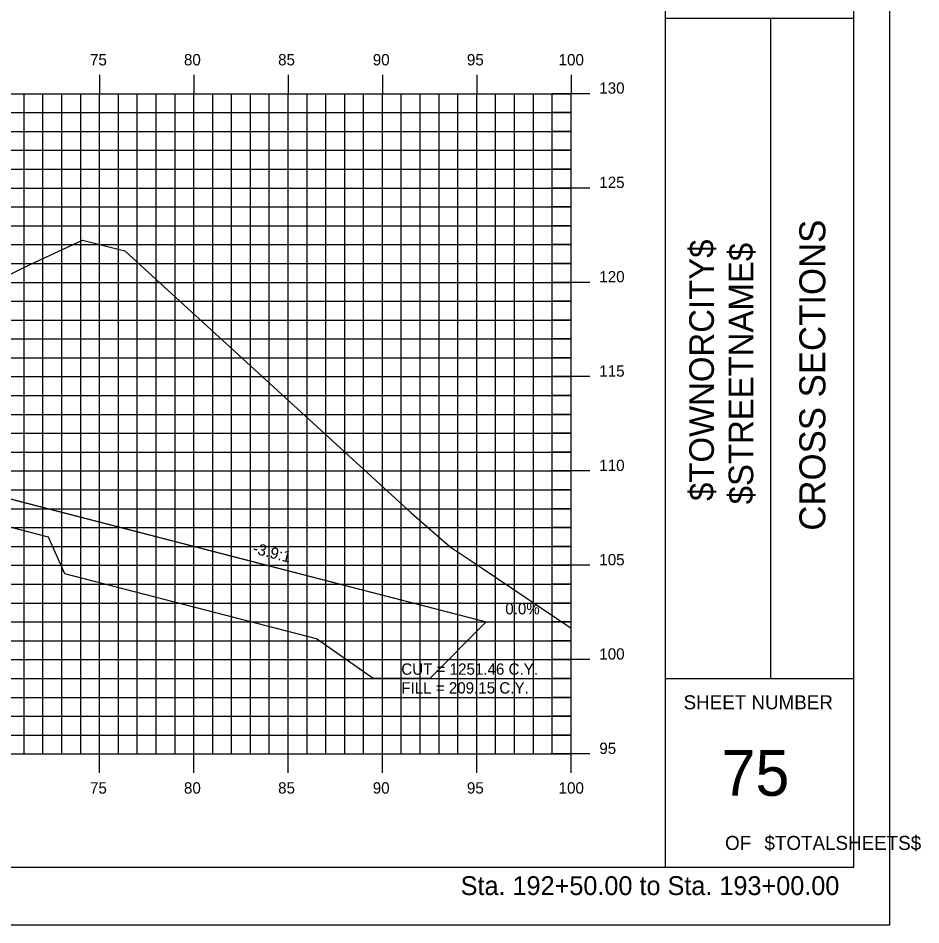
# Model space of a CAD drawing. Extents: x 850598 to 870284, y 366541 to 366651.
# Drawn here: x 862696.43 to 862744.3, y 366541.17 to 366589.23 of the extents above; entities that cross this region are included whole.
import ezdxf

# ---------------------------------------------------------------- set-up
doc = ezdxf.new("R2010")
doc.units = 0
for name, color, linetype in [('ANNOTATION', 7, 'Continuous'), ('BORDER', 7, 'Continuous'), ('D_Drainage_RipRap', 7, 'Continuous'), ('D_Roadway_Centerline', 7, 'Continuous'), ('D_Roadway_SlopeLines', 7, 'Continuous'), ('D_Text_Standard', 7, 'Continuous'), ('H_V ANNOTATION', 7, 'Continuous'), ('HIGHWAY_TITLE', 7, 'Continuous'), ('MAJOR', 7, 'Continuous'), ('MINOR', 7, 'Continuous'), ('PLOT BOUNDARY', 7, 'Continuous'), ('S_Roadway_Centerline', 7, 'Continuous')]:
    doc.layers.add(name, color=color, linetype=linetype)

msp = doc.modelspace()

# ---------------------------------------------------------------- linework, layer by layer
at = {"layer": 'BORDER'}
for p, q in [((862730.751, 366544.225), (862730.751, 366649.225)), ((862740.751, 366544.225), (862740.751, 366649.225)), ((862730.751, 366589.228), (862740.751, 366589.228)), ((862736.342, 366554.228), (862736.342, 366589.228)), ((862730.751, 366554.228), (862740.751, 366554.228)), ((862580.751, 366544.225), (862740.751, 366544.225))]:
    msp.add_line(p, q, dxfattribs=at)
at = {"layer": 'D_Drainage_RipRap'}
msp.add_lwpolyline([(862698.045, 366563.225), (862711.395, 366559.775), (862721.257, 366557.225), (862718.257, 366554.225), (862715.257, 366554.225), (862712.257, 366556.325), (862698.907, 366559.775), (862698.045, 366561.725), (862648.83, 366574.447), (862648.83, 366575.947)], close=True, dxfattribs=at)
at = {"layer": 'D_Roadway_Centerline'}
msp.add_lwpolyline([(862599.379, 366573.685), (862600.75, 366574.142), (862604.553, 366575.41), (862610.75, 366577.476), (862614.75, 366577.716), (862625.75, 366578.046), (862636.75, 366578.31), (862640.75, 366578.086), (862642.75, 366577.974), (862648.83, 366575.947), (862698.045, 366563.225), (862711.395, 366559.775), (862721.257, 366557.225), (862725.257, 366557.225)], dxfattribs=at)
at = {"layer": 'D_Roadway_SlopeLines'}
msp.add_lwpolyline([(862648.83, 366575.947), (862721.257, 366557.225), (862721.257, 366557.225)], dxfattribs=at)
at = {"layer": 'MAJOR'}
for p, q in [((862700.75, 366586.227), (862700.75, 366585.225)), ((862700.75, 366586.227), (862700.75, 366585.225)), ((862705.75, 366586.227), (862705.75, 366585.225)), ((862705.75, 366586.227), (862705.75, 366585.225)), ((862710.75, 366586.227), (862710.75, 366585.225)), ((862710.75, 366586.227), (862710.75, 366585.225)), ((862715.75, 366586.227), (862715.75, 366585.225)), ((862715.75, 366586.227), (862715.75, 366585.225)), ((862720.75, 366586.227), (862720.75, 366585.225)), ((862720.75, 366586.227), (862720.75, 366585.225)), ((862725.75, 366586.227), (862725.75, 366585.225)), ((862725.75, 366586.227), (862725.75, 366585.225)), ((862585.75, 366585.225), (862725.75, 366585.225)), ((862585.75, 366585.225), (862725.75, 366585.225)), ((862585.75, 366585.225), (862725.75, 366585.225)), ((862585.75, 366585.225), (862725.75, 366585.225)), ((862700.75, 366550.225), (862700.75, 366585.225)), ((862700.75, 366550.225), (862700.75, 366585.225)), ((862705.75, 366550.225), (862705.75, 366585.225)), ((862705.75, 366550.225), (862705.75, 366585.225)), ((862710.75, 366550.225), (862710.75, 366585.225)), ((862710.75, 366550.225), (862710.75, 366585.225)), ((862715.75, 366550.225), (862715.75, 366585.225)), ((862715.75, 366550.225), (862715.75, 366585.225)), ((862720.75, 366550.225), (862720.75, 366585.225)), ((862720.75, 366550.225), (862720.75, 366585.225)), ((862726.752, 366585.225), (862724.748, 366585.225)), ((862726.752, 366585.225), (862724.748, 366585.225)), ((862725.75, 366550.225), (862725.75, 366585.225)), ((862725.75, 366550.225), (862725.75, 366585.225)), ((862725.75, 366550.225), (862725.75, 366585.225)), ((862725.75, 366550.225), (862725.75, 366585.225)), ((862585.75, 366580.225), (862725.75, 366580.225)), ((862585.75, 366580.225), (862725.75, 366580.225)), ((862726.752, 366580.225), (862724.748, 366580.225)), ((862726.752, 366580.225), (862724.748, 366580.225)), ((862585.75, 366575.225), (862725.75, 366575.225)), ((862585.75, 366575.225), (862725.75, 366575.225)), ((862726.752, 366575.225), (862724.748, 366575.225)), ((862726.752, 366575.225), (862724.748, 366575.225)), ((862585.75, 366570.225), (862725.75, 366570.225)), ((862585.75, 366570.225), (862725.75, 366570.225)), ((862726.752, 366570.225), (862724.748, 366570.225)), ((862726.752, 366570.225), (862724.748, 366570.225)), ((862585.75, 366565.225), (862725.75, 366565.225)), ((862585.75, 366565.225), (862725.75, 366565.225)), ((862726.752, 366565.225), (862724.748, 366565.225)), ((862726.752, 366565.225), (862724.748, 366565.225)), ((862585.75, 366560.225), (862725.75, 366560.225)), ((862585.75, 366560.225), (862725.75, 366560.225)), ((862726.752, 366560.225), (862724.748, 366560.225)), ((862726.752, 366560.225), (862724.748, 366560.225)), ((862585.75, 366555.225), (862725.75, 366555.225)), ((862585.75, 366555.225), (862725.75, 366555.225)), ((862726.752, 366555.225), (862724.748, 366555.225)), ((862726.752, 366555.225), (862724.748, 366555.225)), ((862585.75, 366550.225), (862725.75, 366550.225)), ((862585.75, 366550.225), (862725.75, 366550.225)), ((862585.75, 366550.225), (862725.75, 366550.225)), ((862585.75, 366550.225), (862725.75, 366550.225)), ((862700.75, 366549.223), (862700.75, 366550.225)), ((862700.75, 366549.223), (862700.75, 366550.225)), ((862705.75, 366549.223), (862705.75, 366550.225)), ((862705.75, 366549.223), (862705.75, 366550.225)), ((862710.75, 366549.223), (862710.75, 366550.225)), ((862710.75, 366549.223), (862710.75, 366550.225)), ((862715.75, 366549.223), (862715.75, 366550.225)), ((862715.75, 366549.223), (862715.75, 366550.225)), ((862720.75, 366549.223), (862720.75, 366550.225)), ((862720.75, 366549.223), (862720.75, 366550.225)), ((862726.752, 366550.225), (862724.748, 366550.225)), ((862726.752, 366550.225), (862724.748, 366550.225)), ((862725.75, 366549.223), (862725.75, 366550.225)), ((862725.75, 366549.223), (862725.75, 366550.225))]:
    msp.add_line(p, q, dxfattribs=at)
at = {"layer": 'MINOR'}
for p, q in [((862696.75, 366550.225), (862696.75, 366585.225)), ((862696.75, 366550.225), (862696.75, 366585.225)), ((862697.75, 366550.225), (862697.75, 366585.225)), ((862697.75, 366550.225), (862697.75, 366585.225)), ((862698.75, 366550.225), (862698.75, 366585.225)), ((862698.75, 366550.225), (862698.75, 366585.225)), ((862699.75, 366550.225), (862699.75, 366585.225)), ((862699.75, 366550.225), (862699.75, 366585.225)), ((862701.75, 366550.225), (862701.75, 366585.225)), ((862701.75, 366550.225), (862701.75, 366585.225)), ((862702.75, 366550.225), (862702.75, 366585.225)), ((862702.75, 366550.225), (862702.75, 366585.225)), ((862703.75, 366550.225), (862703.75, 366585.225)), ((862703.75, 366550.225), (862703.75, 366585.225)), ((862704.75, 366550.225), (862704.75, 366585.225)), ((862704.75, 366550.225), (862704.75, 366585.225)), ((862706.75, 366550.225), (862706.75, 366585.225)), ((862706.75, 366550.225), (862706.75, 366585.225)), ((862707.75, 366550.225), (862707.75, 366585.225)), ((862707.75, 366550.225), (862707.75, 366585.225)), ((862708.75, 366550.225), (862708.75, 366585.225)), ((862708.75, 366550.225), (862708.75, 366585.225)), ((862709.75, 366550.225), (862709.75, 366585.225)), ((862709.75, 366550.225), (862709.75, 366585.225)), ((862711.75, 366550.225), (862711.75, 366585.225)), ((862711.75, 366550.225), (862711.75, 366585.225)), ((862712.75, 366550.225), (862712.75, 366585.225)), ((862712.75, 366550.225), (862712.75, 366585.225)), ((862713.75, 366550.225), (862713.75, 366585.225)), ((862713.75, 366550.225), (862713.75, 366585.225)), ((862714.75, 366550.225), (862714.75, 366585.225)), ((862714.75, 366550.225), (862714.75, 366585.225)), ((862716.75, 366550.225), (862716.75, 366585.225)), ((862716.75, 366550.225), (862716.75, 366585.225)), ((862717.75, 366550.225), (862717.75, 366585.225)), ((862717.75, 366550.225), (862717.75, 366585.225)), ((862718.75, 366550.225), (862718.75, 366585.225)), ((862718.75, 366550.225), (862718.75, 366585.225)), ((862719.75, 366550.225), (862719.75, 366585.225)), ((862719.75, 366550.225), (862719.75, 366585.225)), ((862721.75, 366550.225), (862721.75, 366585.225)), ((862721.75, 366550.225), (862721.75, 366585.225)), ((862722.75, 366550.225), (862722.75, 366585.225)), ((862722.75, 366550.225), (862722.75, 366585.225)), ((862723.75, 366550.225), (862723.75, 366585.225)), ((862723.75, 366550.225), (862723.75, 366585.225)), ((862724.75, 366550.225), (862724.75, 366585.225)), ((862724.75, 366550.225), (862724.75, 366585.225)), ((862585.75, 366584.225), (862725.75, 366584.225)), ((862585.75, 366584.225), (862725.75, 366584.225)), ((862725.75, 366584.225), (862724.748, 366584.225)), ((862725.75, 366584.225), (862724.748, 366584.225)), ((862585.75, 366583.225), (862725.75, 366583.225)), ((862585.75, 366583.225), (862725.75, 366583.225)), ((862725.75, 366583.225), (862724.748, 366583.225)), ((862725.75, 366583.225), (862724.748, 366583.225)), ((862585.75, 366582.225), (862725.75, 366582.225)), ((862585.75, 366582.225), (862725.75, 366582.225)), ((862725.75, 366582.225), (862724.748, 366582.225)), ((862725.75, 366582.225), (862724.748, 366582.225)), ((862585.75, 366581.225), (862725.75, 366581.225)), ((862585.75, 366581.225), (862725.75, 366581.225)), ((862725.75, 366581.225), (862724.748, 366581.225)), ((862725.75, 366581.225), (862724.748, 366581.225)), ((862585.75, 366579.225), (862725.75, 366579.225)), ((862585.75, 366579.225), (862725.75, 366579.225)), ((862725.75, 366579.225), (862724.748, 366579.225)), ((862725.75, 366579.225), (862724.748, 366579.225)), ((862585.75, 366578.225), (862725.75, 366578.225)), ((862585.75, 366578.225), (862725.75, 366578.225)), ((862725.75, 366578.225), (862724.748, 366578.225)), ((862725.75, 366578.225), (862724.748, 366578.225)), ((862585.75, 366577.225), (862725.75, 366577.225)), ((862585.75, 366577.225), (862725.75, 366577.225)), ((862725.75, 366577.225), (862724.748, 366577.225)), ((862725.75, 366577.225), (862724.748, 366577.225)), ((862585.75, 366576.225), (862725.75, 366576.225)), ((862585.75, 366576.225), (862725.75, 366576.225)), ((862725.75, 366576.225), (862724.748, 366576.225)), ((862725.75, 366576.225), (862724.748, 366576.225)), ((862585.75, 366574.225), (862725.75, 366574.225)), ((862585.75, 366574.225), (862725.75, 366574.225)), ((862725.75, 366574.225), (862724.748, 366574.225)), ((862725.75, 366574.225), (862724.748, 366574.225)), ((862585.75, 366573.225), (862725.75, 366573.225)), ((862585.75, 366573.225), (862725.75, 366573.225)), ((862725.75, 366573.225), (862724.748, 366573.225)), ((862725.75, 366573.225), (862724.748, 366573.225)), ((862585.75, 366572.225), (862725.75, 366572.225)), ((862585.75, 366572.225), (862725.75, 366572.225)), ((862725.75, 366572.225), (862724.748, 366572.225)), ((862725.75, 366572.225), (862724.748, 366572.225)), ((862585.75, 366571.225), (862725.75, 366571.225)), ((862585.75, 366571.225), (862725.75, 366571.225)), ((862725.75, 366571.225), (862724.748, 366571.225)), ((862725.75, 366571.225), (862724.748, 366571.225)), ((862585.75, 366569.225), (862725.75, 366569.225)), ((862585.75, 366569.225), (862725.75, 366569.225)), ((862725.75, 366569.225), (862724.748, 366569.225)), ((862725.75, 366569.225), (862724.748, 366569.225)), ((862585.75, 366568.225), (862725.75, 366568.225)), ((862585.75, 366568.225), (862725.75, 366568.225)), ((862725.75, 366568.225), (862724.748, 366568.225)), ((862725.75, 366568.225), (862724.748, 366568.225)), ((862585.75, 366567.225), (862725.75, 366567.225)), ((862585.75, 366567.225), (862725.75, 366567.225)), ((862725.75, 366567.225), (862724.748, 366567.225)), ((862725.75, 366567.225), (862724.748, 366567.225)), ((862585.75, 366566.225), (862725.75, 366566.225)), ((862585.75, 366566.225), (862725.75, 366566.225)), ((862725.75, 366566.225), (862724.748, 366566.225)), ((862725.75, 366566.225), (862724.748, 366566.225)), ((862585.75, 366564.225), (862725.75, 366564.225)), ((862585.75, 366564.225), (862725.75, 366564.225)), ((862725.75, 366564.225), (862724.748, 366564.225)), ((862725.75, 366564.225), (862724.748, 366564.225)), ((862585.75, 366563.225), (862725.75, 366563.225)), ((862585.75, 366563.225), (862725.75, 366563.225)), ((862725.75, 366563.225), (862724.748, 366563.225)), ((862725.75, 366563.225), (862724.748, 366563.225)), ((862585.75, 366562.225), (862725.75, 366562.225)), ((862585.75, 366562.225), (862725.75, 366562.225)), ((862725.75, 366562.225), (862724.748, 366562.225)), ((862725.75, 366562.225), (862724.748, 366562.225)), ((862585.75, 366561.225), (862725.75, 366561.225)), ((862585.75, 366561.225), (862725.75, 366561.225)), ((862725.75, 366561.225), (862724.748, 366561.225)), ((862725.75, 366561.225), (862724.748, 366561.225)), ((862585.75, 366559.225), (862725.75, 366559.225)), ((862585.75, 366559.225), (862725.75, 366559.225)), ((862725.75, 366559.225), (862724.748, 366559.225)), ((862725.75, 366559.225), (862724.748, 366559.225)), ((862585.75, 366558.225), (862725.75, 366558.225)), ((862585.75, 366558.225), (862725.75, 366558.225)), ((862725.75, 366558.225), (862724.748, 366558.225)), ((862725.75, 366558.225), (862724.748, 366558.225)), ((862585.75, 366557.225), (862725.75, 366557.225)), ((862585.75, 366557.225), (862725.75, 366557.225)), ((862725.75, 366557.225), (862724.748, 366557.225)), ((862725.75, 366557.225), (862724.748, 366557.225)), ((862585.75, 366556.225), (862725.75, 366556.225)), ((862585.75, 366556.225), (862725.75, 366556.225)), ((862725.75, 366556.225), (862724.748, 366556.225)), ((862725.75, 366556.225), (862724.748, 366556.225)), ((862585.75, 366554.225), (862725.75, 366554.225)), ((862585.75, 366554.225), (862725.75, 366554.225)), ((862725.75, 366554.225), (862724.748, 366554.225)), ((862725.75, 366554.225), (862724.748, 366554.225)), ((862585.75, 366553.225), (862725.75, 366553.225)), ((862585.75, 366553.225), (862725.75, 366553.225)), ((862725.75, 366553.225), (862724.748, 366553.225)), ((862725.75, 366553.225), (862724.748, 366553.225)), ((862585.75, 366552.225), (862725.75, 366552.225)), ((862585.75, 366552.225), (862725.75, 366552.225)), ((862725.75, 366552.225), (862724.748, 366552.225)), ((862725.75, 366552.225), (862724.748, 366552.225)), ((862585.75, 366551.225), (862725.75, 366551.225)), ((862585.75, 366551.225), (862725.75, 366551.225)), ((862725.75, 366551.225), (862724.748, 366551.225)), ((862725.75, 366551.225), (862724.748, 366551.225))]:
    msp.add_line(p, q, dxfattribs=at)
at = {"layer": 'PLOT BOUNDARY'}
msp.add_lwpolyline([(862572.657, 366541.166), (862742.657, 366541.166), (862742.657, 366651.166), (862572.657, 366651.166)], close=True, dxfattribs=at)
at = {"layer": 'S_Roadway_Centerline'}
msp.add_lwpolyline([(862646.8, 366573.168), (862648.855, 366573.773), (862652.073, 366574.825), (862652.654, 366574.965), (862655.828, 366575.632), (862658.828, 366575.835), (862659.4, 366575.873), (862661.346, 366575.966), (862670.318, 366576.387), (862679.132, 366576.746), (862680.908, 366576.814), (862681.918, 366576.784), (862686.91, 366576.676), (862687.635, 366576.632), (862688.498, 366576.567), (862692.204, 366575.659), (862694.659, 366575.013), (862697.062, 366576.168), (862699.854, 366577.463), (862702.094, 366576.895), (862717.275, 366563.009), (862719.346, 366561.203), (862721.042, 366560.072), (862725.75, 366556.892)], dxfattribs=at)

# ---------------------------------------------------------------- texts
at = {"layer": 'ANNOTATION'}
msp.add_text('-3.9:1', height=0.6, rotation=345.5069, dxfattribs=at).set_placement((862708.828, 366560.871))
msp.add_text('0.0%', height=0.6, dxfattribs=at).set_placement((862722.262, 366557.625))
at = {"layer": 'BORDER'}
for s, height, rotation, p in [('CROSS SECTIONS', 1.37787, 90, (862739.235, 366562.062)), ('SHEET NUMBER', 0.74527, 360, (862731.716, 366552.592)), ('75', 2.4194, 360, (862733.726, 366548.008)), ('OF', 0.7453, 360, (862733.918, 366545.138)), ('$TOTALSHEETS$', 0.74527, 360, (862736.007, 366545.138))]:
    msp.add_text(s, height=height, rotation=rotation, dxfattribs=at).set_placement(p)
at = {"layer": 'D_Text_Standard'}
for s, p in [('CUT = 1251.46 C.Y.', (862716.75, 366554.425)), ('FILL = 209.15 C.Y.', (862716.75, 366553.429))]:
    msp.add_text(s, height=0.6, dxfattribs=at).set_placement(p)
at = {"layer": 'H_V ANNOTATION'}
for s, height, p in [('75', 0.6, (862700.244, 366586.725)), ('80', 0.6, (862705.226, 366586.725)), ('85', 0.6, (862710.218, 366586.725)), ('90', 0.6, (862715.237, 366586.725)), ('95', 0.6, (862720.229, 366586.725)), ('100', 0.6, (862725.092, 366586.725)), ('130', 0.6, (862727.25, 366585.225)), ('125', 0.6, (862727.25, 366580.225)), ('120', 0.6, (862727.25, 366575.225)), ('115', 0.6, (862727.25, 366570.225)), ('110', 0.6, (862727.25, 366565.225)), ('105', 0.6, (862727.25, 366560.225)), ('100', 0.6, (862727.25, 366555.225)), ('95', 0.6, (862727.25, 366550.225)), ('75', 0.6, (862700.244, 366548.125)), ('80', 0.6, (862705.226, 366548.125)), ('85', 0.6, (862710.218, 366548.125)), ('90', 0.6, (862715.237, 366548.125)), ('95', 0.6, (862720.229, 366548.125)), ('100', 0.6, (862725.092, 366548.125)), ('Sta. 192+50.00 to Sta. 193+00.00', 1.0002, (862719.896, 366542.745))]:
    msp.add_text(s, height=height, dxfattribs=at).set_placement(p)
at = {"layer": 'HIGHWAY_TITLE'}
for s, p in [('$TOWNORCITY$', (862733.323, 366563.637)), ('$STREETNAME$', (862735.41, 366563.457))]:
    msp.add_text(s, height=1.30428, rotation=90, dxfattribs=at).set_placement(p)

doc.saveas('drawing.dxf')
